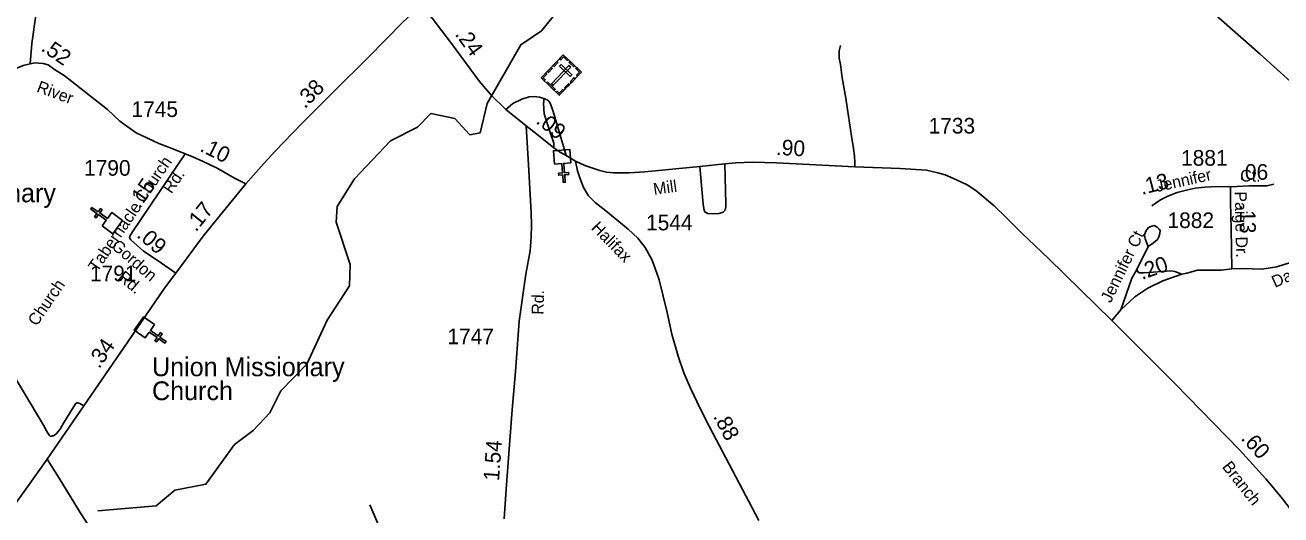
# Model space of a CAD drawing. Extents: x 2220236 to 2384410, y 720751 to 894131.
# Drawn here: x 2333123 to 2343156, y 777294 to 781205 of the extents above; entities that cross this region are included whole.
import ezdxf

# ---------------------------------------------------------------- set-up
doc = ezdxf.new("R2010")
doc.units = 0
doc.layers.add('Default', color=7, linetype='Continuous')

msp = doc.modelspace()

# ---------------------------------------------------------------- linework, layer by layer
at = {"layer": 'Default'}
msp.add_line((2342095, 779437), (2342005, 779253), dxfattribs=at)
for points in [[(2333236, 787092), (2333407, 786848), (2333965, 786983), (2334748, 786926), (2335212, 786750), (2335707, 786780), (2335732, 786176), (2336928, 786183), (2337321, 785094), (2337723, 784537), (2338587, 784509), (2339379, 783833), (2339637, 783530), (2340026, 783555), (2340637, 783510), (2341088, 783396), (2341182, 782595), (2342039, 781812), (2342989, 780974), (2343263, 780727)], [(2342765, 779259), (2342848, 779261), (2343003, 779255), (2343123, 779275), (2343232, 779309), (2343354, 779362), (2343494, 779454), (2343601, 779554), (2343708, 779682), (2343753, 779764), (2343789, 779847), (2343843, 779991), (2344099, 780761), (2344154, 780931), (2344243, 781198), (2344319, 781415), (2344466, 781824), (2344583, 782160), (2344623, 782256)], [(2333238, 781580), (2333211, 781303), (2333177, 781057), (2333163, 780895)], [(2333704, 777326), (2334170, 777365), (2334319, 777492), (2334568, 777538), (2334797, 777856), (2334946, 777967), (2335077, 778110), (2335167, 778285), (2335373, 778497), (2335535, 778848), (2335715, 779124), (2335721, 779292), (2335609, 779632), (2335616, 779757), (2335755, 779976), (2336043, 780280), (2336258, 780390), (2336365, 780500), (2336557, 780458), (2336675, 780329), (2336758, 780345), (2336814, 780580), (2337083, 781048), (2337248, 781159), (2337413, 781360)], [(2334887, 779938), (2335010, 780077), (2335118, 780195), (2335335, 780419), (2335589, 780675), (2335863, 780947), (2336144, 781231), (2336287, 781362)], [(2337127, 780401), (2336965, 780531), (2336850, 780643), (2336752, 780754), (2336530, 781058), (2336376, 781261), (2336287, 781362)], [(2339637, 781041), (2339627, 780999), (2339628, 780941), (2339637, 780889), (2339651, 780785), (2339681, 780622), (2339700, 780478), (2339726, 780317), (2339741, 780219), (2339749, 780160), (2339753, 780108), (2339753, 780072)], [(2334401, 780176), (2334302, 780217), (2334192, 780259), (2334011, 780345), (2333881, 780439), (2333782, 780532), (2333684, 780608), (2333496, 780755), (2333435, 780802), (2333358, 780851), (2333307, 780887), (2333267, 780898), (2333233, 780901), (2333204, 780903), (2333163, 780895), (2333107, 780882), (2331985, 780419)], [(2337268, 780619), (2337233, 780630), (2337189, 780635), (2337151, 780631), (2337092, 780614), (2337019, 780580), (2336965, 780531)], [(2337268, 780619), (2337266, 780598), (2337265, 780578), (2337270, 780497), (2337314, 780354), (2337346, 780261), (2337347, 780226)], [(2337447, 780164), (2337343, 780516), (2337320, 780576), (2337307, 780597), (2337294, 780609), (2337268, 780619)], [(2336950, 777262), (2336967, 777500), (2336994, 777854), (2337013, 778133), (2337040, 778439), (2337070, 778840), (2337123, 779216), (2337157, 779402), (2337166, 779514), (2337169, 779604), (2337167, 779708), (2337145, 780090), (2337127, 780401)], [(2337519, 780118), (2337447, 780164), (2337393, 780193), (2337347, 780226), (2337212, 780335), (2337127, 780401)], [(2334401, 780176), (2333980, 779554), (2333959, 779519), (2333957, 779509)], [(2334887, 779938), (2334796, 779982), (2334662, 780059), (2334546, 780116), (2334462, 780153), (2334401, 780176)], [(2338984, 777249), (2338590, 777996), (2338515, 778143), (2338438, 778306), (2338387, 778429), (2338341, 778560), (2338291, 778736), (2338252, 778909), (2338188, 779170), (2338158, 779261), (2338131, 779333), (2338078, 779430), (2338018, 779504), (2337941, 779575), (2337763, 779722), (2337677, 779789), (2337624, 779841), (2337585, 779909), (2337554, 779984), (2337537, 780041), (2337519, 780118)], [(2337519, 780118), (2337594, 780084), (2337714, 780043), (2337767, 780031), (2337825, 780024), (2337948, 780025), (2338073, 780032), (2338513, 780076), (2338713, 780096), (2338800, 780105), (2338934, 780111), (2339127, 780106), (2339753, 780072), (2340113, 780061), (2340324, 780046), (2340415, 780024), (2340473, 780008), (2340565, 779970), (2340648, 779929), (2340718, 779884), (2340866, 779761), (2340960, 779669), (2341085, 779543), (2341300, 779342), (2341804, 778846)], [(2338713, 780096), (2338722, 779777), (2338720, 779754), (2338715, 779728), (2338701, 779710), (2338669, 779700), (2338611, 779699), (2338577, 779701), (2338557, 779711), (2338547, 779724), (2338540, 779776), (2338513, 780076)], [(2334327, 779223), (2334546, 779520), (2334673, 779677), (2334887, 779938)], [(2342754, 779914), (2342902, 779921), (2342994, 779921), (2343044, 779921), (2343098, 779934)], [(2342754, 779914), (2342650, 779916), (2342548, 779912), (2342471, 779903), (2342413, 779890), (2342328, 779868), (2342252, 779838), (2342193, 779810), (2342125, 779762)], [(2342754, 779914), (2342754, 779792), (2342759, 779577), (2342765, 779259)], [(2342095, 779437), (2342137, 779466), (2342169, 779494), (2342180, 779514), (2342188, 779540), (2342190, 779566), (2342184, 779576), (2342167, 779592), (2342143, 779604), (2342117, 779597), (2342095, 779587), (2342078, 779559), (2342066, 779529), (2342071, 779499), (2342095, 779437)], [(2334327, 779223), (2334187, 779322), (2334070, 779399), (2333967, 779491), (2333957, 779509)], [(2341804, 778846), (2341877, 778930), (2341990, 779034), (2342094, 779105), (2342213, 779164), (2342364, 779217), (2342404, 779225), (2342489, 779248), (2342678, 779248), (2342765, 779259)], [(2342005, 779253), (2341966, 779184), (2341877, 778930)], [(2342364, 779217), (2342309, 779238), (2342279, 779242), (2342135, 779232), (2342057, 779226), (2342026, 779228), (2342014, 779234), (2342005, 779253)], [(2333299, 777738), (2333591, 778165), (2333943, 778675), (2334238, 779104), (2334327, 779223)], [(2341804, 778846), (2342310, 778340), (2342826, 777813), (2343035, 777582), (2343094, 777512), (2343168, 777423), (2343230, 777342), (2343589, 776908), (2343924, 776494)], [(2333591, 778165), (2333561, 778183), (2333544, 778189), (2333537, 778188), (2333527, 778182), (2333431, 778025), (2333404, 777978), (2333374, 777943), (2333357, 777931), (2333349, 777925), (2333339, 777926), (2333326, 777921), (2333315, 777931), (2333294, 777966), (2333270, 778009), (2332969, 778514)], [(2331904, 776214), (2331951, 776264), (2332056, 776374), (2332110, 776417), (2332152, 776461), (2332191, 776495), (2332228, 776529), (2332263, 776561), (2332325, 776621), (2332388, 776676), (2332460, 776743), (2332592, 776865), (2332660, 776932), (2332690, 776962), (2332713, 776987), (2332745, 777021), (2332811, 777088), (2332864, 777146), (2332928, 777223), (2332971, 777271), (2333046, 777384), (2333130, 777498), (2333299, 777738)], [(2333299, 777738), (2333395, 777586), (2333549, 777333), (2333641, 777194)], [(2336248, 776194), (2336235, 776302), (2336177, 776639), (2336146, 776752), (2336063, 776929), (2335934, 777244), (2335878, 777373)]]:
    msp.add_lwpolyline(points, dxfattribs=at)
for points in [[(2337423, 780967), (2337567, 780829), (2337391, 780645), (2337247, 780783)], [(2337393, 780936), (2337402, 780928), (2337424, 780951), (2337453, 780923), (2337461, 780931), (2337423, 780967)], [(2337296, 780833), (2337326, 780865), (2337334, 780857), (2337304, 780826)], [(2337482, 780870), (2337468, 780883), (2337328, 780737), (2337342, 780724)], [(2337342, 780882), (2337372, 780913), (2337380, 780905), (2337350, 780874)], [(2337406, 780890), (2337393, 780876), (2337478, 780795), (2337491, 780808)], [(2337477, 780916), (2337514, 780880), (2337506, 780872), (2337469, 780907)], [(2337537, 780798), (2337529, 780806), (2337551, 780829), (2337522, 780857), (2337530, 780865), (2337567, 780829)], [(2337271, 780760), (2337279, 780768), (2337263, 780784), (2337291, 780813), (2337283, 780820), (2337247, 780783)], [(2337297, 780751), (2337358, 780693), (2337350, 780685), (2337289, 780743)], [(2337433, 780705), (2337463, 780737), (2337471, 780729), (2337441, 780698)], [(2337478, 780753), (2337508, 780784), (2337517, 780776), (2337487, 780745)], [(2337367, 780668), (2337375, 780676), (2337391, 780661), (2337419, 780690), (2337427, 780683), (2337391, 780645)], [(2337483, 780106), (2337426, 780101), (2337433, 780026), (2337465, 780028), (2337466, 780012), (2337434, 780010), (2337439, 779950), (2337423, 779948), (2337418, 780008), (2337386, 780006), (2337385, 780022), (2337417, 780024), (2337410, 780100), (2337353, 780095), (2337344, 780201), (2337474, 780212)], [(2333739, 779601), (2333772, 779648), (2333710, 779692), (2333691, 779666), (2333678, 779675), (2333697, 779701), (2333648, 779736), (2333657, 779749), (2333706, 779714), (2333725, 779740), (2333738, 779731), (2333719, 779705), (2333781, 779661), (2333815, 779708), (2333901, 779645), (2333825, 779539)], [(2334157, 778813), (2334124, 778767), (2334187, 778723), (2334205, 778749), (2334218, 778740), (2334200, 778714), (2334249, 778679), (2334240, 778666), (2334191, 778701), (2334172, 778675), (2334159, 778684), (2334178, 778710), (2334115, 778754), (2334082, 778707), (2333995, 778768), (2334070, 778875)]]:
    msp.add_lwpolyline(points, close=True, dxfattribs=at)

# ---------------------------------------------------------------- texts
for s, height, rotation, p in [('.24', 125, 306.211, (2336553, 781131)), ('.52', 125, 325.523, (2333243, 781006)), ('River', 95, 339.8566, (2333209, 780674)), ('.38', 125, 45.1416, (2335359, 780532)), ('.09', 125, 321.4074, (2337197, 780427)), ('.10', 125, 333.8544, (2334512, 780202)), ('.90', 125, 356.9203, (2339119, 780169)), ('Church', 95, 55.6872, (2334070, 779777)), ('Rd.', 95, 55.6872, (2334292, 779853)), ('Jennifer', 95, 12.5342, (2342166, 779871)), ('.06', 125, 0, (2342822, 779970)), ('.15', 125, 55.6872, (2334039, 779734)), ('Mill ', 95, 8.0815, (2338148, 779848)), ('.13', 125, 14.3873, (2342045, 779848)), ('Paige Dr.', 95, 271.1568, (2342787, 779876)), ('Tabernacle ', 95, 55.6872, (2333699, 779227)), ('.17', 125, 50.992, (2334488, 779548)), ('.13', 125, 271.1569, (2342827, 779772)), ('Halifax', 95, 314.4927, (2337640, 779580)), ('.09', 125, 319.3841, (2334008, 779517)), ('Jennifer Ct', 95, 63.999, (2341796, 778981)), ('Gordon', 95, 318.9368, (2333806, 779430)), ('.20', 125, 19.2102, (2342046, 779170)), ('Rd.', 95, 320.3751, (2333856, 779178)), ('Davis', 95, 24.0252, (2343108, 779106)), ('Church', 95, 55.6872, (2333216, 778795)), ('Rd.', 95, 88.2327, (2337264, 778891)), ('.34', 125, 55.3413, (2333715, 778455)), ('.88', 125, 297.8159, (2338617, 778080)), ('.60', 125, 312.1017, (2342831, 777901)), ('1.54', 125, 85.74, (2336909, 777562)), ('  Branch ', 95, 308.2177, (2342638, 777732))]:
    msp.add_text(s, height=height, rotation=rotation, dxfattribs=at).set_placement(p)
for s, height, p in [('1745', 125, (2333973, 780471)), ('1733', 125, (2340341, 780339)), ('1790', 125, (2333594, 780002)), ('1881', 125, (2342358, 780082)), ('Ct.', 95, (2342831, 779955)), ('Bible Missionary', 150, (2331909, 779790)), ('1544', 125, (2338084, 779566)), ('1882', 125, (2342250, 779584)), ('1791', 125, (2333641, 779159)), ('1747', 125, (2336497, 778657)), ('Union Missionary', 150, (2334137, 778401)), ('Church', 150, (2334137, 778210))]:
    msp.add_text(s, height=height, dxfattribs=at).set_placement(p)

doc.saveas('drawing.dxf')
